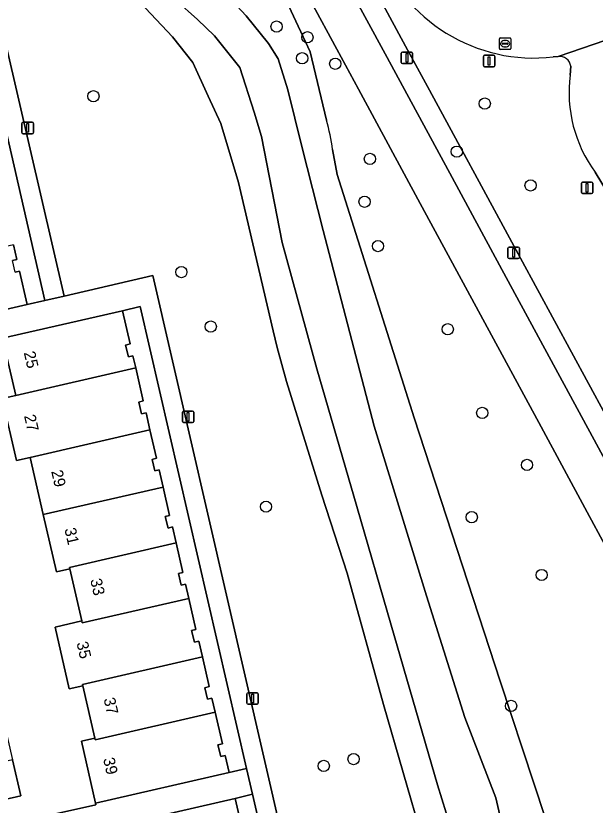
# Model space of a CAD drawing. Extents: x 156412 to 157779, y 382335 to 383768.
# Drawn here: x 157349.8 to 157400.2, y 382960.1 to 383028.7 of the extents above; entities that cross this region are included whole.
import ezdxf

# ---------------------------------------------------------------- set-up
doc = ezdxf.new("R2010")
doc.units = 0
for name, color, linetype in [('IMGEO_Berm_groen', 7, 'Continuous'), ('IMGEO_Boom', 7, 'Continuous'), ('IMGEO_Erf', 7, 'Continuous'), ('IMGEO_Fietspad_gesloten', 7, 'Continuous'), ('IMGEO_Groenvoorziening', 7, 'Continuous'), ('IMGEO_Lichtmast', 7, 'Continuous'), ('IMGEO_Oever', 7, 'Continuous'), ('IMGEO_Pand', 7, 'Continuous'), ('IMGEO_Pand_nummerreeks', 7, 'Continuous'), ('IMGEO_Rijbaan_lokaal_gesloten', 7, 'Continuous'), ('IMGEO_Rioolput', 7, 'Continuous'), ('IMGEO_Verkeersbordpaal', 7, 'Continuous'), ('IMGEO_Voetpad_open', 7, 'Continuous'), ('IMGEO_Waterloop', 7, 'Continuous')]:
    doc.layers.add(name, color=color, linetype=linetype)

msp = doc.modelspace()

# ---------------------------------------------------------------- linework, layer by layer
at = {"layer": 'IMGEO_Berm_groen'}
for points in [[(157380.409, 383032.228), (157383.739, 383026.078), (157385.637, 383022.574), (157393.135, 383008.728), (157393.724, 383007.639), (157402.582, 382991.292), (157406.747, 382983.606), (157408.449, 382980.466), (157409.408, 382978.669), (157410.353, 382976.866), (157411.285, 382975.055), (157409.617, 382974.191), (157411.524, 382970.538), (157414.308, 382965.162), (157415.304, 382963.059), (157416.899, 382959.691)], [(157396.982, 383025.177), (157396.573, 383025.142)], [(157398.041, 383023.565), (157398.091, 383024.334)], [(157401.294, 383013.353), (157400.216, 383015.126)]]:
    msp.add_lwpolyline(points, dxfattribs=at)
for centre, radius, start, end in [((157394.89, 383039.545), 14.501, 199.9055, 276.6652), ((157397.122, 383024.21), 0.977, 7.28342, 98.23644), ((157409.585, 383022.04), 11.644, 172.47618, 216.42867)]:
    msp.add_arc(centre, radius, start, end, dxfattribs=at)
at = {"layer": 'IMGEO_Boom'}
for centre in [(157372.516, 383027.781), (157375.198, 383026.855), (157374.743, 383025.03), (157377.614, 383024.549), (157356.593, 383021.729), (157390.618, 383021.086), (157388.187, 383016.907), (157380.635, 383016.278), (157394.597, 383013.965), (157380.168, 383012.551), (157381.334, 383008.69), (157364.241, 383006.431), (157366.793, 383001.694), (157387.399, 383001.461), (157390.396, 382994.189), (157394.287, 382989.663), (157371.599, 382986.033), (157389.488, 382985.119), (157395.562, 382980.092), (157392.903, 382968.704), (157379.207, 382964.081), (157376.619, 382963.49)]:
    msp.add_circle(centre, 0.489, dxfattribs=at)
at = {"layer": 'IMGEO_Erf'}
for points in [[(157349.793, 383006.432), (157350.177, 383006.514), (157350.851, 383003.611), (157352.377, 383003.953), (157346.774, 383028.329)], [(157349.655, 383008.792), (157349.95, 383007.53), (157349.563, 383007.447)], [(157377.249, 382931.327), (157370.416, 382961.024), (157368.915, 382960.639), (157369.259, 382959.152)]]:
    msp.add_lwpolyline(points, dxfattribs=at)
for points in [[(157360.655, 383003.449), (157359.127, 383003.068), (157359.777, 383000.184), (157359.397, 383000.078), (157359.639, 382999.067), (157360.03, 382999.158), (157360.271, 382998.095), (157360.923, 382995.225), (157360.541, 382995.12), (157360.783, 382994.109), (157361.173, 382994.204), (157361.514, 382992.702), (157362.071, 382990.248), (157361.692, 382990.146), (157361.933, 382989.135), (157362.323, 382989.226), (157362.662, 382987.73), (157363.219, 382985.275), (157362.839, 382985.181), (157363.08, 382984.169), (157363.461, 382984.263), (157363.78, 382982.872), (157364.367, 382980.318), (157363.988, 382980.22), (157364.229, 382979.209), (157364.612, 382979.298), (157364.895, 382978.055), (157365.511, 382975.355), (157365.131, 382975.262), (157365.372, 382974.25), (157365.753, 382974.341), (157366.068, 382972.962), (157366.658, 382970.38), (157366.271, 382970.287), (157366.513, 382969.276), (157366.9, 382969.368), (157367.178, 382968.153), (157367.804, 382965.414), (157367.418, 382965.319), (157367.659, 382964.308), (157368.042, 382964.402), (157368.387, 382962.9), (157369.904, 382963.252)], [(157353.264, 382975.559), (157355.59, 382976.112), (157354.55, 382980.638), (157353.383, 382980.369), (157352.242, 382985.342), (157351.102, 382990.315), (157349.915, 382990.049), (157348.671, 382995.434), (157349.855, 382995.708), (157348.706, 383000.679), (157348.67, 383000.844), (157338.718, 382998.563), (157348.052, 382958.148), (157356.8, 382960.109), (157356.773, 382960.234), (157355.547, 382965.626), (157356.714, 382965.91), (157355.678, 382970.446), (157354.502, 382970.177)], [(157350.298, 382960.888), (157347.862, 382960.326), (157347.138, 382963.467), (157346.413, 382966.607), (157348.849, 382967.169), (157349.574, 382964.028)]]:
    msp.add_lwpolyline(points, close=True, dxfattribs=at)
at = {"layer": 'IMGEO_Fietspad_gesloten'}
for points in [[(157420.141, 382952.287), (157419.294, 382954.131), (157416.899, 382959.691), (157415.304, 382963.059), (157414.308, 382965.162), (157411.524, 382970.538), (157409.617, 382974.191), (157408.695, 382975.96), (157407.763, 382977.722), (157406.819, 382979.479), (157401.257, 382989.75), (157392.096, 383006.666), (157387.565, 383015.046), (157381.962, 383025.409), (157378.771, 383031.31), (157377.467, 383033.628), (157376.06, 383035.886), (157374.553, 383038.078), (157369.557, 383044.908), (157367.548, 383047.654), (157365.659, 383050.334)], [(157375.512, 383029.938), (157377.747, 383025.826), (157379.639, 383022.327), (157385.01, 383012.394), (157395.305, 382993.354), (157399.525, 382985.548), (157405.666, 382974.19), (157409.769, 382966.256), (157411.85, 382962.082), (157412.225, 382961.281), (157413.831, 382957.859)]]:
    msp.add_lwpolyline(points, dxfattribs=at)
at = {"layer": 'IMGEO_Groenvoorziening'}
for points in [[(157350.408, 383040.66), (157350.327, 383041.188), (157350.381, 383041.742), (157351.147, 383042.73), (157352.962, 383044.681), (157354.328, 383045.262), (157355.38, 383045.492), (157356.544, 383045.698), (157358.411, 383045.636), (157360.07, 383044.255), (157361.167, 383042.599), (157362.475, 383040.969), (157363.679, 383039.426), (157364.697, 383037.907), (157365.29, 383036.452), (157365.29, 383035.479), (157367.312, 383033.494), (157369.647, 383032.871), (157373.574, 383029.565), (157375.441, 383025.596), (157376.848, 383019.639)], [(157385.232, 382957.001), (157381.8, 382968.837), (157378.642, 382980.239), (157376.44, 382987.04), (157373.383, 382996.915), (157372.559, 382999.871), (157372.212, 383001.328), (157369.197, 383014.231), (157367.663, 383019.352), (157366.573, 383021.743), (157365.224, 383024.661), (157363.46, 383026.894), (157360.169, 383030.417), (157357.797, 383032.517), (157353.965, 383035.384)], [(157348.03, 383030.323), (157354.058, 383004.348), (157361.763, 383006.13), (157377.814, 382936.456), (157378.937, 382931.684), (157379.347, 382930.063), (157386.297, 382923.197)], [(157397.468, 382928.889), (157412.935, 382936.433), (157414.196, 382937.034), (157414.688, 382937.268), (157416.517, 382938.166), (157415.43, 382943.935), (157415.249, 382949.974), (157414.156, 382952.404), (157412.235, 382956.803), (157410.198, 382961.149), (157408.048, 382965.441), (157403.99, 382973.342), (157405.666, 382974.19), (157399.525, 382985.548), (157395.305, 382993.354), (157385.01, 383012.394), (157379.639, 383022.327), (157377.747, 383025.826), (157375.512, 383029.938)], [(157377.381, 383017.085), (157377.776, 383014.924), (157384.491, 382993.747), (157391.942, 382970.856), (157397.805, 382953.115), (157401.797, 382938.222), (157401.906, 382937.944)]]:
    msp.add_lwpolyline(points, dxfattribs=at)
msp.add_arc((157361.261, 383015.054), 16.247, 7.18266, 16.39333, dxfattribs=at)
at = {"layer": 'IMGEO_Lichtmast'}
for p, q in [((157383.454, 383025.559), (157384.244, 383025.559)), ((157384.244, 383025.559), (157383.454, 383025.559)), ((157383.354, 383024.659), (157383.354, 383025.459)), ((157383.354, 383025.459), (157383.354, 383024.659)), ((157384.344, 383025.459), (157384.344, 383024.659)), ((157384.344, 383024.659), (157384.344, 383025.459)), ((157384.244, 383024.559), (157383.454, 383024.559)), ((157383.454, 383024.559), (157384.244, 383024.559)), ((157350.485, 383019.467), (157351.275, 383019.467)), ((157351.275, 383019.467), (157350.485, 383019.467)), ((157350.385, 383018.567), (157350.385, 383019.367)), ((157350.385, 383019.367), (157350.385, 383018.567)), ((157351.375, 383019.367), (157351.375, 383018.567)), ((157351.375, 383018.567), (157351.375, 383019.367)), ((157351.275, 383018.467), (157350.485, 383018.467)), ((157350.485, 383018.467), (157351.275, 383018.467)), ((157399.017, 383013.357), (157399.017, 383014.157)), ((157399.017, 383014.157), (157399.017, 383013.357)), ((157399.117, 383014.257), (157399.907, 383014.257)), ((157399.907, 383014.257), (157399.117, 383014.257)), ((157400.007, 383014.157), (157400.007, 383013.357)), ((157400.007, 383013.357), (157400.007, 383014.157)), ((157399.907, 383013.257), (157399.117, 383013.257)), ((157399.117, 383013.257), (157399.907, 383013.257)), ((157392.631, 383007.7), (157392.631, 383008.5)), ((157392.631, 383008.5), (157392.631, 383007.7)), ((157392.731, 383008.6), (157393.521, 383008.6)), ((157393.521, 383008.6), (157392.731, 383008.6)), ((157393.621, 383008.5), (157393.621, 383007.7)), ((157393.621, 383007.7), (157393.621, 383008.5)), ((157393.521, 383007.6), (157392.731, 383007.6)), ((157392.731, 383007.6), (157393.521, 383007.6)), ((157364.332, 382993.448), (157364.332, 382994.248)), ((157364.332, 382994.248), (157364.332, 382993.448)), ((157364.432, 382994.348), (157365.222, 382994.348)), ((157365.222, 382994.348), (157364.432, 382994.348)), ((157365.322, 382994.248), (157365.322, 382993.448)), ((157365.322, 382993.448), (157365.322, 382994.248)), ((157365.222, 382993.348), (157364.432, 382993.348)), ((157364.432, 382993.348), (157365.222, 382993.348)), ((157369.94, 382968.943), (157369.94, 382969.743)), ((157369.94, 382969.743), (157369.94, 382968.943)), ((157370.04, 382969.843), (157370.83, 382969.843)), ((157370.83, 382969.843), (157370.04, 382969.843)), ((157370.93, 382969.743), (157370.93, 382968.943)), ((157370.93, 382968.943), (157370.93, 382969.743)), ((157370.83, 382968.843), (157370.04, 382968.843)), ((157370.04, 382968.843), (157370.83, 382968.843))]:
    msp.add_line(p, q, dxfattribs=at)
for points in [[(157383.774, 383025.434), (157383.924, 383025.434), (157383.924, 383024.684), (157383.774, 383024.684), (157383.774, 383025.434)], [(157350.805, 383019.342), (157350.955, 383019.342), (157350.955, 383018.592), (157350.805, 383018.592), (157350.805, 383019.342)], [(157399.437, 383014.132), (157399.587, 383014.132), (157399.587, 383013.382), (157399.437, 383013.382), (157399.437, 383014.132)], [(157393.051, 383008.475), (157393.201, 383008.475), (157393.201, 383007.725), (157393.051, 383007.725), (157393.051, 383008.475)], [(157364.752, 382994.223), (157364.902, 382994.223), (157364.902, 382993.473), (157364.752, 382993.473), (157364.752, 382994.223)], [(157370.36, 382969.718), (157370.51, 382969.718), (157370.51, 382968.968), (157370.36, 382968.968), (157370.36, 382969.718)]]:
    msp.add_lwpolyline(points, dxfattribs=at)
for centre, start, end in [((157383.454, 383025.459), 90, 180), ((157383.454, 383025.459), 90, 180), ((157384.244, 383025.459), 0, 90), ((157384.244, 383025.459), 360, 90), ((157383.454, 383024.659), 180, 270), ((157383.454, 383024.659), 180, 270), ((157384.244, 383024.659), 270, 0), ((157384.244, 383024.659), 270, 0), ((157350.485, 383019.367), 90, 180), ((157350.485, 383019.367), 90, 180), ((157351.275, 383019.367), 0, 90), ((157351.275, 383019.367), 360, 90), ((157350.485, 383018.567), 180, 270), ((157350.485, 383018.567), 180, 270), ((157351.275, 383018.567), 270, 0), ((157351.275, 383018.567), 270, 0), ((157399.117, 383014.157), 90, 180), ((157399.117, 383014.157), 90, 180), ((157399.907, 383014.157), 0, 90), ((157399.907, 383014.157), 360, 90), ((157399.117, 383013.357), 180, 270), ((157399.117, 383013.357), 180, 270), ((157399.907, 383013.357), 270, 0), ((157399.907, 383013.357), 270, 0), ((157392.731, 383008.5), 90, 180), ((157392.731, 383008.5), 90, 180), ((157393.521, 383008.5), 0, 90), ((157393.521, 383008.5), 360, 90), ((157392.731, 383007.7), 180, 270), ((157392.731, 383007.7), 180, 270), ((157393.521, 383007.7), 270, 0), ((157393.521, 383007.7), 270, 0), ((157364.432, 382994.248), 90, 180), ((157364.432, 382994.248), 90, 180), ((157365.222, 382994.248), 0, 90), ((157365.222, 382994.248), 360, 90), ((157364.432, 382993.448), 180, 270), ((157364.432, 382993.448), 180, 270), ((157365.222, 382993.448), 270, 0), ((157365.222, 382993.448), 270, 0), ((157370.04, 382969.743), 90, 180), ((157370.04, 382969.743), 90, 180), ((157370.83, 382969.743), 0, 90), ((157370.83, 382969.743), 360, 90), ((157370.04, 382968.943), 180, 270), ((157370.04, 382968.943), 180, 270), ((157370.83, 382968.943), 270, 0), ((157370.83, 382968.943), 270, 0)]:
    msp.add_arc(centre, 0.1, start, end, dxfattribs=at)
at = {"layer": 'IMGEO_Oever'}
for points in [[(157376.848, 383019.639), (157375.441, 383025.596), (157373.574, 383029.565), (157369.647, 383032.871), (157367.312, 383033.494), (157365.29, 383035.479), (157365.29, 383036.452), (157364.697, 383037.907), (157363.679, 383039.426), (157362.475, 383040.969), (157361.167, 383042.599), (157360.07, 383044.255), (157358.411, 383045.636), (157356.544, 383045.698), (157355.38, 383045.492), (157354.328, 383045.262), (157352.962, 383044.681), (157351.147, 383042.73), (157350.381, 383041.742), (157350.327, 383041.188), (157350.408, 383040.66)], [(157353.965, 383035.384), (157357.797, 383032.517), (157360.169, 383030.417), (157363.46, 383026.894), (157365.224, 383024.661), (157366.573, 383021.743), (157367.663, 383019.352), (157369.197, 383014.231), (157372.212, 383001.328), (157372.559, 382999.871), (157373.383, 382996.915), (157376.44, 382987.04), (157378.642, 382980.239), (157381.8, 382968.837), (157385.232, 382957.001), (157389.753, 382942.176), (157390.855, 382938.345), (157391.556, 382935.583), (157392.075, 382933.985), (157392.792, 382932.634), (157393.546, 382931.924)], [(157389.885, 382950.895), (157386.501, 382961.831), (157382.467, 382975.732), (157379.502, 382986.053), (157376.006, 382998.025), (157373, 383009.005), (157371.217, 383018.235), (157370.567, 383020.326), (157369.335, 383024.219), (157367.94, 383025.962), (157367.119, 383026.988), (157365.642, 383028.404), (157361.888, 383031.788)], [(157366.627, 383032.219), (157369.888, 383028.711), (157371.806, 383026.304), (157372.658, 383024.969), (157373.51, 383022.279), (157374.726, 383017.367), (157376.559, 383010.052), (157381.008, 382993.037), (157385.544, 382978.289), (157388.885, 382967.709), (157391.584, 382960.723), (157392.806, 382955.433)], [(157384.491, 382993.747), (157377.776, 383014.924), (157377.381, 383017.085)], [(157401.906, 382937.944), (157401.797, 382938.222), (157397.805, 382953.115), (157391.942, 382970.856), (157384.491, 382993.747)]]:
    msp.add_lwpolyline(points, dxfattribs=at)
msp.add_arc((157361.261, 383015.054), 16.247, 7.18266, 16.39333, dxfattribs=at)
at = {"layer": 'IMGEO_Pand'}
for points in [[(157349.793, 383006.432), (157349.563, 383007.447), (157349.95, 383007.53), (157349.655, 383008.792), (157338.062, 383006.112), (157339.268, 383000.934), (157350.851, 383003.611), (157350.177, 383006.514)], [(157359.397, 383000.078), (157359.777, 383000.184), (157359.127, 383003.068), (157348.706, 383000.679), (157349.855, 382995.708), (157360.271, 382998.095), (157360.03, 382999.158), (157359.639, 382999.067)], [(157361.173, 382994.204), (157360.783, 382994.109), (157360.541, 382995.12), (157360.923, 382995.225), (157360.271, 382998.095), (157349.855, 382995.708), (157348.671, 382995.434), (157349.915, 382990.049), (157351.102, 382990.315), (157361.514, 382992.702)], [(157362.323, 382989.226), (157361.933, 382989.135), (157361.692, 382990.146), (157362.071, 382990.248), (157361.514, 382992.702), (157351.102, 382990.315), (157352.242, 382985.342), (157362.662, 382987.73)], [(157363.461, 382984.263), (157363.08, 382984.169), (157362.839, 382985.181), (157363.219, 382985.275), (157362.662, 382987.73), (157352.242, 382985.342), (157353.383, 382980.369), (157354.55, 382980.638), (157354.525, 382980.747), (157363.78, 382982.872)], [(157363.988, 382980.22), (157364.367, 382980.318), (157363.78, 382982.872), (157354.525, 382980.747), (157354.55, 382980.638), (157355.59, 382976.112), (157355.632, 382975.93), (157364.895, 382978.055), (157364.612, 382979.298), (157364.229, 382979.209)], [(157365.753, 382974.341), (157365.372, 382974.25), (157365.131, 382975.262), (157365.511, 382975.355), (157364.895, 382978.055), (157355.632, 382975.93), (157355.59, 382976.112), (157353.264, 382975.559), (157354.502, 382970.177), (157355.678, 382970.446), (157355.649, 382970.574), (157366.068, 382972.962)], [(157366.9, 382969.368), (157366.513, 382969.276), (157366.271, 382970.287), (157366.658, 382970.38), (157366.068, 382972.962), (157355.649, 382970.574), (157355.678, 382970.446), (157356.714, 382965.91), (157356.748, 382965.762), (157367.178, 382968.153)], [(157368.042, 382964.402), (157367.659, 382964.308), (157367.418, 382965.319), (157367.804, 382965.414), (157367.178, 382968.153), (157356.748, 382965.762), (157356.714, 382965.91), (157355.547, 382965.626), (157356.773, 382960.234), (157368.387, 382962.9)], [(157349.574, 382964.028), (157347.138, 382963.467), (157347.862, 382960.326), (157350.298, 382960.888)], [(157369.115, 382958.061), (157368.895, 382959.083), (157369.259, 382959.152), (157368.915, 382960.639), (157357.304, 382957.975), (157358.625, 382952.217), (157370.24, 382954.882), (157369.488, 382958.139)]]:
    msp.add_lwpolyline(points, close=True, dxfattribs=at)
at = {"layer": 'IMGEO_Rijbaan_lokaal_gesloten'}
for points in [[(157396.573, 383025.142), (157396.982, 383025.177), (157408.238, 383029.032)], [(157408.238, 383029.032), (157396.982, 383025.177)], [(157398.091, 383024.334), (157398.041, 383023.565)], [(157400.216, 383015.126), (157401.294, 383013.353), (157413.737, 382992.898), (157430.876, 382964.763), (157432.349, 382962.844), (157433.039, 382962.002), (157433.707, 382961.216)]]:
    msp.add_lwpolyline(points, dxfattribs=at)
for centre, radius, start, end in [((157394.89, 383039.545), 14.501, 199.9055, 276.6652), ((157397.122, 383024.21), 0.977, 7.28342, 98.23644), ((157409.585, 383022.04), 11.644, 172.47618, 216.42867)]:
    msp.add_arc(centre, radius, start, end, dxfattribs=at)
at = {"layer": 'IMGEO_Rioolput'}
for p, q in [((157391.885, 383025.872), (157391.885, 383026.724)), ((157391.96, 383026.798), (157392.812, 383026.798)), ((157392.144, 383026.292), (157392.144, 383026.304)), ((157392.582, 383026.255), (157392.184, 383026.255)), ((157392.187, 383026.341), (157392.585, 383026.341)), ((157392.373, 383026.578), (157392.398, 383026.578)), ((157392.628, 383026.304), (157392.628, 383026.292)), ((157392.886, 383026.724), (157392.886, 383025.872)), ((157392.812, 383025.798), (157391.96, 383025.798)), ((157392.396, 383026.018), (157392.371, 383026.018))]:
    msp.add_line(p, q, dxfattribs=at)
for points in [[(157391.885, 383025.872), (157391.885, 383026.724)], [(157391.96, 383026.798), (157392.812, 383026.798)], [(157392.886, 383026.724), (157392.886, 383025.872)], [(157392.812, 383025.798), (157391.96, 383025.798)]]:
    msp.add_lwpolyline(points, dxfattribs=at)
for centre, radius, start, end in [((157391.962, 383026.722), 0.0765, 91.55205, 178.44795), ((157391.962, 383026.722), 0.0765, 91.55205, 178.44795), ((157392.184, 383026.301), 0.0403, 85.87752, 175.75265), ((157392.181, 383026.291), 0.0366, 178.93798, 274.71019), ((157392.585, 383026.298), 0.043, 264.86636, 352.45326), ((157392.589, 383026.303), 0.0386, 1.73085, 96.63898), ((157392.81, 383026.722), 0.0765, 1.55205, 88.44795), ((157392.81, 383026.722), 0.0765, 1.55205, 88.44795), ((157391.962, 383025.874), 0.0765, 181.55205, 268.44795), ((157391.962, 383025.874), 0.0765, 181.55205, 268.44795), ((157392.81, 383025.874), 0.0765, 271.55205, 358.44795), ((157392.81, 383025.874), 0.0765, 271.55205, 358.44795)]:
    msp.add_arc(centre, radius, start, end, dxfattribs=at)
for centre, major_axis, ratio, start_param, end_param in [((157392.372, 383026.298), (-0.387, 0.002), 0.722429, 4.712389, 7.853982), ((157392.397, 383026.298), (-0.39, 0.002), 0.717154, 1.570796, 4.712389)]:
    msp.add_ellipse(centre, major_axis=major_axis, ratio=ratio, start_param=start_param, end_param=end_param, dxfattribs=at)
at = {"layer": 'IMGEO_Verkeersbordpaal'}
for p, q in [((157390.497, 383024.389), (157390.497, 383025.189)), ((157390.497, 383025.189), (157390.497, 383024.389)), ((157390.597, 383025.289), (157391.387, 383025.289)), ((157391.387, 383025.289), (157390.597, 383025.289)), ((157391.487, 383025.189), (157391.487, 383024.389)), ((157391.487, 383024.389), (157391.487, 383025.189)), ((157391.387, 383024.289), (157390.597, 383024.289)), ((157390.597, 383024.289), (157391.387, 383024.289))]:
    msp.add_line(p, q, dxfattribs=at)
msp.add_lwpolyline([(157390.917, 383025.164), (157391.067, 383025.164), (157391.067, 383024.414), (157390.917, 383024.414), (157390.917, 383025.164)], dxfattribs=at)
for centre, start, end in [((157390.597, 383025.189), 90, 180), ((157390.597, 383025.189), 90, 180), ((157391.387, 383025.189), 0, 90), ((157391.387, 383025.189), 360, 90), ((157390.597, 383024.389), 180, 270), ((157390.597, 383024.389), 180, 270), ((157391.387, 383024.389), 270, 0), ((157391.387, 383024.389), 270, 0)]:
    msp.add_arc(centre, 0.1, start, end, dxfattribs=at)
at = {"layer": 'IMGEO_Voetpad_open'}
for points in [[(157378.771, 383031.31), (157381.962, 383025.409), (157387.565, 383015.046), (157392.096, 383006.666), (157401.257, 382989.75), (157406.819, 382979.479), (157407.763, 382977.722), (157408.695, 382975.96), (157409.617, 382974.191), (157411.285, 382975.055), (157410.353, 382976.866), (157409.408, 382978.669), (157408.449, 382980.466), (157406.747, 382983.606), (157402.582, 382991.292), (157393.724, 383007.639), (157393.135, 383008.728), (157385.637, 383022.574), (157383.739, 383026.078), (157380.409, 383032.228)], [(157386.073, 382923.077), (157386.297, 382923.197), (157379.347, 382930.063), (157378.937, 382931.684), (157377.814, 382936.456), (157361.763, 383006.13), (157354.058, 383004.348), (157352.377, 383003.953), (157350.851, 383003.611), (157339.268, 383000.934)], [(157348.706, 383000.679), (157359.127, 383003.068), (157360.655, 383003.449), (157369.904, 382963.252), (157370.416, 382961.024), (157377.249, 382931.327), (157370.74, 382929.874), (157366.451, 382928.895), (157358.073, 382926.883), (157355.639, 382926.384), (157355.263, 382926.309), (157352.537, 382925.644), (157349.545, 382924.955)]]:
    msp.add_lwpolyline(points, dxfattribs=at)
for points in [[(157348.03, 383030.323), (157284.929, 383015.798), (157278.379, 383014.289), (157278.762, 383012.633), (157279.264, 383012.752), (157285.279, 383014.151), (157290.27, 382992.54), (157290.927, 382989.6), (157292.244, 382989.918), (157292.475, 382989.972), (157292.601, 382990.001), (157292.46, 382990.632), (157291.453, 382995.113), (157289.866, 383001.885), (157287.265, 383013.206), (157286.921, 383014.572), (157346.774, 383028.329), (157352.377, 383003.953), (157354.058, 383004.348)], [(157368.915, 382960.639), (157370.416, 382961.024), (157369.904, 382963.252), (157368.387, 382962.9), (157356.773, 382960.234), (157356.8, 382960.109), (157348.052, 382958.148), (157348.529, 382956.112), (157357.279, 382958.078), (157357.304, 382957.975)]]:
    msp.add_lwpolyline(points, close=True, dxfattribs=at)
at = {"layer": 'IMGEO_Waterloop'}
for points in [[(157361.888, 383031.788), (157365.642, 383028.404), (157367.119, 383026.988), (157367.94, 383025.962), (157369.335, 383024.219), (157370.567, 383020.326), (157371.217, 383018.235), (157373, 383009.005), (157376.006, 382998.025), (157379.502, 382986.053), (157382.467, 382975.732), (157386.501, 382961.831), (157389.885, 382950.895)], [(157392.806, 382955.433), (157391.584, 382960.723), (157388.885, 382967.709), (157385.544, 382978.289), (157381.008, 382993.037), (157376.559, 383010.052), (157374.726, 383017.367), (157373.51, 383022.279), (157372.658, 383024.969), (157371.806, 383026.304), (157369.888, 383028.711), (157366.627, 383032.219)]]:
    msp.add_lwpolyline(points, dxfattribs=at)

# ---------------------------------------------------------------- texts
at = {"layer": 'IMGEO_Pand_nummerreeks'}
for s, rotation, p in [('25', 283.01645, (157350.534, 382999.431)), ('27', 283.01059, (157350.558, 382993.929)), ('29', 282.91485, (157352.918, 382989.109)), ('31', 282.91485, (157354.069, 382984.086)), ('33', 282.94145, (157356.312, 382979.669)), ('35', 282.94672, (157355.121, 382974.18)), ('37', 282.87293, (157357.476, 382969.311)), ('39', 282.80548, (157357.433, 382964.097))]:
    msp.add_text(s, height=1, rotation=rotation, dxfattribs=at).set_placement(p)

doc.saveas('drawing.dxf')
